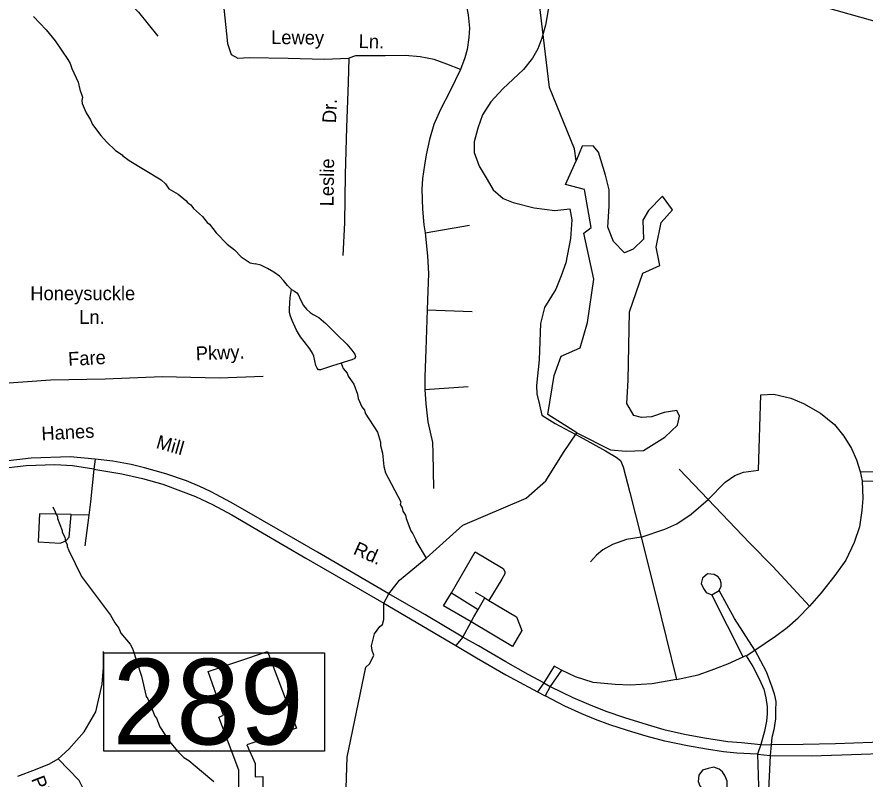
# Model space of a CAD drawing. Extents: x 1551653 to 1702041, y 811336 to 920032.
# Drawn here: x 1623649 to 1627711, y 888884 to 892533 of the extents above; entities that cross this region are included whole.
import ezdxf

# ---------------------------------------------------------------- set-up
doc = ezdxf.new("R2010")
doc.units = 0
for name, color, linetype in [('Old_Level_10', 7, 'Continuous'), ('Old_Level_11', 7, 'Continuous'), ('Old_Level_29', 7, 'Continuous'), ('Old_Level_31', 7, 'Continuous'), ('Old_Level_35', 7, 'Continuous'), ('Old_Level_41', 7, 'Continuous'), ('Old_Level_59', 7, 'Continuous'), ('Old_Level_62', 7, 'Continuous')]:
    doc.layers.add(name, color=color, linetype=linetype)

msp = doc.modelspace()

# ---------------------------------------------------------------- linework, layer by layer
at = {"layer": 'Old_Level_29'}
msp.add_lwpolyline([(1628984.23, 892234.013), (1628843.218, 892257.535), (1628678.288, 892286.658), (1628438.976, 892335.197), (1628173.793, 892406.387), (1627902.142, 892471.104), (1627521.508, 892577.89)], dxfattribs=at)
at = {"layer": 'Old_Level_31'}
msp.add_lwpolyline([(1624064.747, 889488.09), (1625121.58, 889488.09), (1625121.58, 889018.282), (1624064.747, 889018.282), (1624064.747, 889488.09)], dxfattribs=at)
at = {"layer": 'Old_Level_35'}
for p, q in [((1625605.082, 891500.381), (1625816.813, 891536.53)), ((1625614.549, 891130.283), (1625829.723, 891123.397)), ((1625603.361, 890749.856), (1625809.927, 890763.627)), ((1627200.809, 890362.543), (1627211.998, 890724.035)), ((1624023.556, 890415.907), (1624017.532, 890368.568)), ((1626958.954, 890223.111), (1626821.243, 890367.708)), ((1627687.962, 890357.379), (1627916.907, 890352.215)), ((1627687.962, 890357.379), (1627696.569, 890312.623)), ((1627696.569, 890312.623), (1627911.743, 890309.18)), ((1623757.602, 890154.255), (1623750.716, 890020.848)), ((1623908.236, 890150.421), (1623757.602, 890154.255)), ((1623994.293, 890148.231), (1623908.223, 890149.952)), ((1623994.293, 890148.231), (1623974.927, 890001.052)), ((1626638.776, 890042.365), (1626708.492, 889763.5)), ((1625731.174, 889775.55), (1625844.355, 889972.649)), ((1626977.889, 889766.943), (1627012.317, 889787.599)), ((1625731.174, 889775.55), (1625858.391, 889696.796)), ((1625890.402, 889751.45), (1625846.076, 889777.271)), ((1625858.391, 889696.796), (1625890.402, 889751.45)), ((1625890.402, 889751.45), (1625909.938, 889739.685)), ((1626708.492, 889763.5), (1626807.472, 889360.696)), ((1627127.65, 889469.143), (1626977.889, 889766.943)), ((1625406.692, 889725.63), (1625750.539, 889524.227)), ((1625784.967, 889563.819), (1625824.45, 889636.959)), ((1625784.967, 889563.819), (1625750.539, 889524.227)), ((1627141.421, 889474.307), (1627182.734, 889501.849)), ((1627127.65, 889469.143), (1627140.099, 889476.534)), ((1626222.2, 889424.386), (1626172.71, 889345.203)), ((1626256.627, 889405.451), (1626222.2, 889424.386)), ((1626256.627, 889405.451), (1626203.265, 889327.989)), ((1626172.71, 889345.203), (1626142.586, 889302.168)), ((1626172.71, 889345.203), (1626203.265, 889327.989)), ((1626142.586, 889302.168), (1626178.735, 889283.233)), ((1626203.265, 889327.989), (1626178.735, 889283.233)), ((1627211.998, 889049.124), (1627195.645, 889002.647)), ((1627211.998, 889049.124), (1627261.918, 889047.402)), ((1627261.918, 889047.402), (1627255.894, 888997.483)), ((1627195.645, 889002.647), (1627202.531, 888799.523)), ((1627195.645, 889002.647), (1627255.894, 888997.483)), ((1627255.894, 888997.483), (1627247.287, 888797.801))]:
    msp.add_line(p, q, dxfattribs=at)
for points in [[(1623395.461, 893400.96), (1623513.491, 893258.577), (1623843.741, 892936.778), (1623988.587, 892797.622), (1624140.003, 892649.999), (1624231.929, 892556.997), (1624324.631, 892441.034)], [(1626229.946, 892923.969), (1626217.036, 892779.373), (1626199.821, 892603.791), (1626180.026, 892493.622), (1626162.812, 892431.652), (1626143.877, 892380.01), (1626118.056, 892335.255), (1626075.021, 892281.891), (1625976.042, 892188.936), (1625919.236, 892126.966), (1625879.643, 892064.996), (1625857.266, 892001.305), (1625839.191, 891935.892), (1625839.191, 891884.251), (1625863.291, 891818.838), (1625901.161, 891755.147), (1625930.425, 891705.227), (1625978.624, 891663.913), (1626025.101, 891644.978), (1626126.663, 891619.157), (1626225.642, 891607.108), (1626297.941, 891613.993)], [(1624646.189, 892881.696), (1624637.499, 892606.282), (1624657.777, 892406.245), (1624675.159, 892354.061), (1624707.025, 892336.666), (1624762.067, 892339.566), (1624947.47, 892336.666), (1625121.285, 892330.868), (1625238.912, 892336.503)], [(1625765.171, 892707.074), (1625795.295, 892614.12), (1625810.788, 892543.543), (1625815.952, 892479.851), (1625814.231, 892435.096), (1625805.624, 892378.29), (1625793.574, 892336.976), (1625772.918, 892281.891)], [(1625772.918, 892281.891), (1625707.504, 892307.712), (1625647.256, 892330.091), (1625580.122, 892342.141), (1625507.824, 892349.025), (1625413.147, 892347.305), (1625270.272, 892347.305), (1625238.912, 892336.503)], [(1625238.912, 892336.503), (1625235.516, 892218.702), (1625227.17, 892004.745), (1625220.782, 891778.942), (1625218.076, 891547.059), (1625210.303, 891391.125)], [(1625772.918, 892281.891), (1625723.858, 892180.33), (1625677.381, 892090.817), (1625646.396, 892018.519), (1625625.739, 891946.221), (1625609.385, 891873.922), (1625600.779, 891824.003), (1625592.172, 891760.311), (1625588.728, 891706.948), (1625592.172, 891612.272), (1625597.336, 891538.252), (1625605.082, 891500.381)], [(1626297.941, 891613.993), (1626306.548, 891562.351), (1626299.662, 891472.839), (1626277.284, 891355.784), (1626254.907, 891293.814), (1626229.946, 891230.123), (1626175.722, 891142.332), (1626156.787, 891064.87), (1626149.902, 890891.01), (1626137.852, 890768.791), (1626139.573, 890729.199), (1626151.623, 890675.836), (1626163.672, 890625.916), (1626226.504, 890586.324), (1626347, 890522.632), (1626467.498, 890455.498), (1626519.139, 890426.235), (1626539.796, 890409.021), (1626551.846, 890379.758), (1626584.552, 890255.818), (1626638.776, 890042.365)], [(1625605.082, 891500.381), (1625615.411, 891390.212), (1625620.575, 891304.143), (1625615.411, 891176.76), (1625614.549, 891130.283)], [(1625614.549, 891130.283), (1625607.664, 890939.209), (1625603.361, 890810.105), (1625603.361, 890749.856)], [(1624829.07, 890811.1), (1624619.191, 890803.358), (1624344.089, 890809.923), (1624072.112, 890799.041), (1623810.028, 890794.523), (1623565.059, 890776.693)], [(1625603.361, 890749.856), (1625606.803, 890681), (1625617.131, 890594.931), (1625638.649, 890495.09), (1625640.37, 890445.17), (1625643.814, 890274.753)], [(1627211.998, 890724.035), (1627273.968, 890727.478), (1627354.873, 890708.542), (1627416.843, 890682.721), (1627497.749, 890636.244), (1627564.883, 890581.16), (1627609.639, 890526.075), (1627645.788, 890467.548), (1627670.749, 890412.463), (1627687.962, 890357.379)], [(1624023.556, 890415.907), (1623904.575, 890427.163), (1623716.777, 890420.456), (1623580.763, 890403.991), (1623406.062, 890354.321)], [(1625429.697, 889771.701), (1625352.899, 889816.002), (1625089.096, 889970.067), (1624901.034, 890079.375), (1624675.963, 890208.479), (1624576.983, 890260.982), (1624525.342, 890285.081), (1624462.08, 890311.762), (1624362.24, 890345.329), (1624259.817, 890374.593), (1624195.695, 890390.946), (1624108.765, 890405.578), (1624023.556, 890415.907)], [(1624017.532, 890368.568), (1623914.751, 890383.438), (1623830.826, 890388.576), (1623693.805, 890383.438), (1623553.359, 890368.023), (1623406.062, 890354.321)], [(1624017.532, 890368.568), (1624000.748, 890211.922), (1623994.293, 890148.231)], [(1624017.532, 890368.568), (1624150.939, 890346.19), (1624249.919, 890323.812), (1624348.038, 890296.27), (1624432.816, 890264.424), (1624505.115, 890236.882), (1624585.59, 890199.012), (1624677.684, 890149.091), (1624825.293, 890063.022), (1625033.151, 889942.524), (1625251.337, 889815.142), (1625406.692, 889725.63)], [(1626958.954, 890223.111), (1627040.72, 890305.738), (1627087.197, 890338.444), (1627128.511, 890353.937), (1627200.809, 890362.543)], [(1627696.569, 890312.623), (1627700.872, 890228.275), (1627695.708, 890169.748), (1627683.659, 890092.285), (1627659.559, 890016.544), (1627618.246, 889932.196), (1627566.604, 889858.176), (1627501.192, 889775.55), (1627445.246, 889711.859)], [(1626638.776, 890042.365), (1626752.388, 890080.236), (1626809.194, 890106.057), (1626878.049, 890152.534), (1626958.954, 890223.111)], [(1627445.246, 889711.859), (1627269.665, 889901.211), (1627156.914, 890014.823), (1626958.954, 890223.111)], [(1623750.716, 890020.848), (1623855.721, 890013.962), (1623872.074, 890019.987), (1623886.706, 890028.594), (1623898.756, 890043.226), (1623908.223, 890149.952)], [(1626638.776, 890042.365), (1626568.199, 890032.037), (1626501.065, 890007.938), (1626454.587, 889982.117), (1626425.324, 889956.296), (1626396.06, 889923.589)], [(1625844.355, 889972.649), (1625977.762, 889891.744), (1625985.509, 889877.972), (1625985.509, 889867.644), (1625970.877, 889841.823), (1625909.938, 889739.685)], [(1627012.317, 889787.599), (1627022.645, 889808.256), (1627022.645, 889822.027), (1627017.481, 889839.241), (1627007.153, 889853.012), (1626988.218, 889863.341), (1626957.233, 889866.784), (1626933.134, 889846.127), (1626926.248, 889820.306), (1626936.576, 889796.206), (1626950.347, 889777.271), (1626977.889, 889766.943)], [(1627182.734, 889501.849), (1627086.337, 889653.331), (1627012.317, 889787.599)], [(1625784.967, 889563.819), (1625602.07, 889672.266), (1625429.697, 889771.701)], [(1625824.45, 889636.959), (1625692.442, 889714.441), (1625731.174, 889775.55)], [(1625909.938, 889739.685), (1626041.885, 889660.217), (1626066.844, 889595.665), (1626022.089, 889518.203), (1625824.45, 889636.959)], [(1627182.734, 889501.849), (1627281.715, 889568.983), (1627338.52, 889610.296), (1627390.162, 889656.774), (1627445.246, 889711.859)], [(1625824.45, 889636.959), (1625837.47, 889661.077), (1625858.391, 889696.796)], [(1626172.71, 889345.203), (1626096.969, 889385.655), (1625990.243, 889445.904), (1625858.987, 889522.505), (1625784.967, 889563.819)], [(1625750.539, 889524.227), (1625850.38, 889463.979), (1625990.673, 889383.073), (1626142.586, 889302.168)], [(1627182.734, 889501.849), (1627237.819, 889398.566), (1627265.361, 889326.267), (1627275.69, 889291.84), (1627284.297, 889255.691), (1627282.575, 889210.935), (1627282.575, 889173.064), (1627273.968, 889119.701), (1627265.361, 889083.552), (1627261.918, 889047.402)], [(1623652.909, 888897.813), (1623738.903, 888929.494), (1623804.726, 888957.226), (1623846.299, 888981.491), (1623898.264, 889026.556), (1623971.017, 889109.752), (1624026.447, 889206.814), (1624057.627, 889338.54), (1624064.556, 889418.27), (1624064.556, 889494.533)], [(1626807.472, 889360.696), (1626912.477, 889383.073), (1626974.447, 889405.451), (1627053.63, 889436.436), (1627127.65, 889469.143)], [(1627141.421, 889474.307), (1627174.128, 889422.666), (1627205.113, 889360.696), (1627225.769, 889314.218), (1627236.098, 889272.905), (1627242.983, 889229.87), (1627242.983, 889197.163), (1627239.54, 889161.014), (1627229.212, 889112.815), (1627211.998, 889049.124)], [(1626807.472, 889360.696), (1626692.139, 889340.039), (1626585.413, 889333.153), (1626514.836, 889336.596), (1626408.11, 889346.924), (1626323.761, 889374.466), (1626256.627, 889405.451)], [(1626203.265, 889327.989), (1626312.142, 889275.487), (1626387.022, 889242.78), (1626468.789, 889209.213), (1626558.731, 889178.228), (1626668.04, 889144.661), (1626746.793, 889122.283), (1626846.634, 889099.905), (1626942.601, 889081.83), (1627054.491, 889064.617), (1627118.613, 889059.452), (1627211.998, 889049.124)], [(1627195.645, 889002.647), (1627097.096, 889008.671), (1627033.404, 889013.835), (1626951.638, 889026.746), (1626860.405, 889043.099), (1626751.527, 889066.338), (1626662.875, 889089.576), (1626573.363, 889117.119), (1626489.445, 889143.8), (1626419.729, 889169.621), (1626355.177, 889197.163), (1626273.841, 889233.312), (1626178.735, 889283.233)], [(1628092.058, 889068.92), (1627957.36, 889067.199), (1627745.629, 889059.452), (1627569.617, 889053.427), (1627414.692, 889049.124), (1627261.918, 889047.402)], [(1627255.894, 888997.483), (1627453.423, 888995.761), (1627600.171, 889000.925), (1627876.024, 889010.393), (1628021.051, 889014.696), (1628091.628, 889015.557)], [(1624116.522, 888381.788), (1624074.949, 888527.38), (1624009.125, 888718.038), (1623971.017, 888828.966), (1623946.767, 888877.497), (1623846.299, 888981.491)], [(1627039.859, 888815.015), (1627050.188, 888846), (1627050.188, 888873.543), (1627041.581, 888897.642), (1627027.809, 888918.298), (1627012.317, 888932.069), (1626986.496, 888940.677), (1626958.954, 888935.513), (1626933.134, 888926.905), (1626914.198, 888902.806), (1626912.477, 888871.821), (1626919.362, 888851.164), (1626933.134, 888835.672), (1626953.79, 888816.737), (1626974.447, 888809.851), (1627003.71, 888806.408), (1627039.859, 888815.015)]]:
    msp.add_lwpolyline(points, dxfattribs=at)
at = {"layer": 'Old_Level_41'}
msp.add_lwpolyline([(1624708.844, 888387.531), (1624712.405, 888926.909), (1624616.349, 889181.207), (1624639.075, 889190.484), (1624564.655, 889399.95), (1624848.742, 889494.427), (1624987.922, 889127.644), (1624749.587, 889047.856), (1624789.869, 888957.921), (1624790.242, 888894.904), (1624827.052, 888895.897), (1624827.052, 888815.266), (1624790.242, 888815.772), (1624790.242, 888645.872), (1624885.926, 888641.6), (1624880.942, 888380.548), (1624708.844, 888387.531)], dxfattribs=at)
at = {"layer": 'Old_Level_59'}
for points in [[(1626398.794, 891525.346), (1626367.529, 891706.915), (1626276.547, 891730.524), (1626327.092, 891845.198), (1626318.893, 891901.732), (1626199.043, 892195.961), (1626146.888, 892636.831), (1625991.868, 893506.662), (1625761.8, 893826.44)], [(1626330.463, 890542.179), (1626192.303, 890629.87), (1626222.859, 890816.583), (1626256.328, 890908.895), (1626347.31, 890949.367), (1626381.008, 891070.786), (1626411.336, 891278.579), (1626364.159, 891497.807), (1626398.794, 891525.346)], [(1625203.853, 888145.472), (1625230.817, 888988.544), (1625320.835, 889420.076), (1625338.267, 889436.436), (1625349.456, 889456.233), (1625358.923, 889477.75), (1625351.177, 889499.267), (1625347.735, 889521.645), (1625361.505, 889579.311), (1625386.466, 889614.6), (1625399.376, 889624.928), (1625406.262, 889648.167), (1625406.692, 889725.63), (1625429.697, 889771.701), (1625481.572, 889835.799), (1625534.935, 889881.415), (1625609.341, 889941.833), (1625784.566, 890100.351), (1626087.842, 890228.515), (1626182.194, 890312.834), (1626266.437, 890447.743), (1626330.463, 890542.179)]]:
    msp.add_lwpolyline(points, dxfattribs=at)
at = {"layer": 'Old_Level_62'}
for points in [[(1623728.093, 892535.022), (1623788.994, 892471.969), (1623832.157, 892419.27), (1623892.75, 892330.175), (1623904.438, 892309.978), (1623912.025, 892285.884), (1623942.988, 892221.395), (1623950.37, 892185.203), (1623963.801, 892149.012), (1623959.495, 892133.12), (1623961.34, 892119.074), (1623980.615, 892074.783), (1624002.043, 892040.437), (1624011.68, 892018.189), (1624050.845, 891965.593), (1624078.322, 891935.142), (1624121.588, 891894.44), (1624153.269, 891873.832), (1624157.165, 891867.783), (1624186.795, 891845.33), (1624339.251, 891752.749), (1624360.987, 891734.396), (1624376.57, 891710.098), (1624422.092, 891685.389), (1624457.669, 891654.734), (1624467.409, 891642.533), (1624481.25, 891634.331), (1624494.988, 891616.081), (1624538.357, 891577.429), (1624559.887, 891549.029), (1624571.78, 891540.827), (1624603.05, 891500.33), (1624656.159, 891445.376), (1624691.736, 891418.821), (1624723.108, 891384.27), (1624766.682, 891355.563), (1624790.571, 891351.154)], [(1626330.463, 890542.179), (1626492.209, 890460.321), (1626566.343, 890453.576), (1626650.586, 890456.948), (1626751.678, 890521.03), (1626812.332, 890578.366), (1626822.442, 890622.212), (1626808.963, 890649.194), (1626748.308, 890639.076), (1626687.653, 890618.839), (1626640.477, 890615.467), (1626603.41, 890625.585), (1626569.712, 890682.921), (1626576.452, 890794.221), (1626583.192, 891121.376), (1626647.216, 891306.876), (1626728.09, 891343.977), (1626711.241, 891431.667), (1626734.829, 891549.713), (1626788.745, 891610.422), (1626741.569, 891674.504), (1626674.174, 891607.049), (1626647.216, 891559.832), (1626650.586, 891468.767), (1626600.04, 891421.549), (1626559.603, 891404.686), (1626505.688, 891458.649), (1626478.73, 891526.104), (1626485.47, 891627.285), (1626485.47, 891704.858), (1626468.621, 891775.686), (1626434.923, 891886.126), (1626409.59, 891915.608), (1626355.865, 891915.031), (1626327.092, 891845.198)], [(1624964.455, 891228.123), (1624944.36, 891247.193), (1624925.905, 891271.594), (1624907.348, 891291.381), (1624878.743, 891311.272), (1624849.626, 891329.316), (1624816.51, 891344.08), (1624790.571, 891351.154)], [(1625202.008, 890875.433), (1625160.792, 890863.233), (1625102.762, 890843.65), (1625094.15, 890844.47), (1625086.461, 890851.647), (1625081.129, 890864.155), (1625070.774, 890908.857), (1625064.623, 890923.826), (1625052.422, 890944.228), (1625024.74, 890979.702), (1625007.003, 891001.848), (1624988.651, 891034.144), (1624967.326, 891080.485), (1624959.739, 891100.888), (1624954.51, 891118.112), (1624953.895, 891135.337), (1624958.508, 891189.983), (1624964.455, 891228.123)], [(1624964.455, 891228.123), (1624979.116, 891220.126), (1624989.266, 891212.231), (1624996.135, 891204.337), (1625006.798, 891179.218), (1625022.074, 891150.921), (1625036.736, 891133.491), (1625052.935, 891117.702), (1625068.416, 891108.065), (1625094.765, 891093.711), (1625128.086, 891065.209), (1625183.655, 891011.383), (1625229.177, 890966.989), (1625253.783, 890937.051), (1625267.624, 890918.904), (1625271.418, 890907.114), (1625267.419, 890898.604), (1625253.271, 890890.915), (1625216.464, 890879.637), (1625202.008, 890875.433)], [(1625202.008, 890875.433), (1625212.363, 890850.109), (1625229.997, 890827.759), (1625235.739, 890813.713), (1625263.113, 890775.265), (1625280.338, 890726.976), (1625284.028, 890706.88), (1625301.355, 890666.588), (1625313.146, 890650.389), (1625316.837, 890636.343), (1625375.379, 890545.402), (1625390.656, 890497.112), (1625390.348, 890481.118), (1625399.78, 890444.926), (1625406.752, 890380.848), (1625414.237, 890350.705), (1625487.953, 890211.475), (1625483.852, 890199.582), (1625493.489, 890183.383), (1625497.283, 890167.388), (1625510.919, 890147.088), (1625512.662, 890131.094), (1625535.73, 890072.654), (1625545.47, 890058.506), (1625559.003, 890030.311), (1625559.003, 890024.365), (1625609.341, 889941.833)], [(1623820.469, 890187.586), (1623843.64, 890139.194), (1623843.538, 890131.197), (1623866.606, 890074.807), (1623866.503, 890066.913), (1623878.089, 890042.717), (1623881.78, 890022.622), (1623889.469, 890006.525), (1623889.367, 889998.528), (1623897.056, 889978.33), (1623958.982, 889853.351), (1624098.007, 889669.009), (1624117.385, 889632.715), (1624136.967, 889606.366), (1624146.605, 889582.17), (1624191.716, 889529.471), (1624203.404, 889509.274), (1624245.235, 889376.503), (1624267.688, 889280.128), (1624275.48, 889268.03), (1624310.134, 889185.497), (1624317.926, 889175.346), (1624333.304, 889135.054), (1624378.211, 889066.361), (1624419.324, 889015.611), (1624448.851, 888987.109), (1624472.637, 888972.755), (1624533.845, 888921.697), (1624592.49, 888872.69)]]:
    msp.add_lwpolyline(points, dxfattribs=at)

# ---------------------------------------------------------------- texts
at = {"layer": 'Old_Level_10'}
for s, rotation, p in [('Lewey', 359.352753, (1624866.274, 892403.986)), ('Ln.', 358.776247, (1625285.322, 892384.746)), ('Dr.', 87.766022, (1625177.243, 892023.732)), ('Leslie', 89.331236, (1625165.568, 891626.284)), ('Pkwy.', 2.112781, (1624506.934, 890889.28)), ('Fare', 2.905328, (1623895.957, 890862.639)), ('Hanes', 3.062997, (1623768.082, 890505.759)), ('Mill', 344.188058, (1624311.576, 890470.204)), ('Rd.', 335.663008, (1625255.431, 889963.916))]:
    msp.add_text(s, height=65.6167, rotation=rotation, dxfattribs=at).set_placement(p)
for s, height, p in [('Honeysuckle', 65.61666, (1623713.349, 891177.241)), ('Ln.', 65.6167, (1623947.676, 891063.787))]:
    msp.add_text(s, height=height, dxfattribs=at).set_placement(p)
at = {"layer": 'Old_Level_11'}
msp.add_text('Pkwy.', height=65.6167, rotation=291.158208, dxfattribs=at).set_placement((1623716.186, 888884.651))
at = {"layer": 'Old_Level_31'}
msp.add_text('289', height=410.1042, dxfattribs=at).set_placement((1624107.124, 889050.05))

doc.saveas('drawing.dxf')
